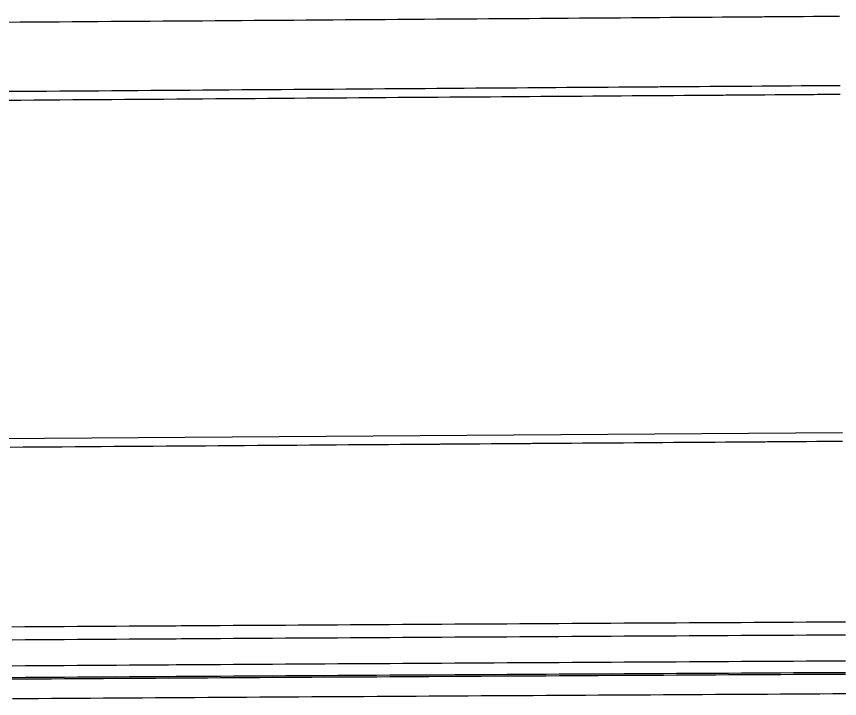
# Model space of a CAD drawing. Extents: x 2145147 to 2158018, y 137519 to 148068.
# Drawn here: x 2154347.7 to 2154411, y 142993.8 to 143046.3 of the extents above; entities that cross this region are included whole.
import ezdxf

# ---------------------------------------------------------------- set-up
doc = ezdxf.new("R2010")
doc.units = 0
doc.layers.add('PR_Phasing_Pavement_1', color=7, linetype='Continuous')

msp = doc.modelspace()

# ---------------------------------------------------------------- linework, layer by layer
at = {"layer": 'PR_Phasing_Pavement_1'}
msp.add_line((2154411.24, 143014.22), (2154094.838, 143011.957), dxfattribs=at)
for points in [[(2154411.011, 143046.258), (2154410.257, 143046.252), (2154410.011, 143046.251), (2154409.252, 143046.245), (2154409.011, 143046.243), (2154408.247, 143046.238), (2154408.011, 143046.236), (2154407.242, 143046.231), (2154407.011, 143046.229), (2154406.237, 143046.224), (2154406.011, 143046.222), (2154405.232, 143046.216), (2154405.071, 143046.215), (2154405.011, 143046.215), (2154404.227, 143046.209), (2154404.011, 143046.208), (2154403.222, 143046.202), (2154403.011, 143046.201), (2154402.217, 143046.195), (2154402.011, 143046.193), (2154401.212, 143046.188), (2154401.011, 143046.186), (2154400.207, 143046.18), (2154400.011, 143046.179), (2154399.202, 143046.173), (2154399.011, 143046.172), (2154398.197, 143046.166), (2154398.011, 143046.165), (2154397.192, 143046.159), (2154397.011, 143046.158), (2154396.187, 143046.152), (2154396.011, 143046.15), (2154395.182, 143046.145), (2154395.011, 143046.143), (2154394.177, 143046.137), (2154394.011, 143046.136), (2154393.172, 143046.13), (2154393.011, 143046.129), (2154392.167, 143046.123), (2154392.011, 143046.122), (2154391.162, 143046.116), (2154391.011, 143046.115), (2154390.157, 143046.109), (2154390.011, 143046.108), (2154389.152, 143046.101), (2154389.012, 143046.1), (2154388.147, 143046.094), (2154388.012, 143046.093), (2154387.142, 143046.087), (2154387.012, 143046.086), (2154386.137, 143046.08), (2154386.012, 143046.079), (2154385.132, 143046.073), (2154385.012, 143046.072), (2154384.127, 143046.065), (2154384.012, 143046.065), (2154383.122, 143046.058), (2154383.012, 143046.057), (2154382.117, 143046.051), (2154382.012, 143046.05), (2154381.112, 143046.044), (2154381.012, 143046.043), (2154380.107, 143046.037), (2154380.012, 143046.036), (2154379.102, 143046.029), (2154379.012, 143046.029), (2154378.097, 143046.022), (2154378.012, 143046.022), (2154377.092, 143046.015), (2154377.012, 143046.015), (2154376.087, 143046.008), (2154376.012, 143046.007), (2154375.082, 143046.001), (2154375.012, 143046), (2154374.077, 143045.994), (2154374.012, 143045.993), (2154373.072, 143045.986), (2154373.012, 143045.986), (2154372.067, 143045.979), (2154372.012, 143045.979), (2154371.062, 143045.972), (2154371.012, 143045.972), (2154370.057, 143045.965), (2154370.012, 143045.964), (2154369.052, 143045.958), (2154369.012, 143045.957), (2154368.047, 143045.95), (2154368.012, 143045.95), (2154367.042, 143045.943), (2154367.012, 143045.943), (2154366.037, 143045.936), (2154366.012, 143045.936), (2154365.032, 143045.929), (2154365.012, 143045.929), (2154364.027, 143045.922), (2154364.012, 143045.922), (2154363.022, 143045.914), (2154363.012, 143045.914), (2154362.017, 143045.907), (2154362.012, 143045.907), (2154361.012, 143045.9), (2154360.012, 143045.893), (2154359.012, 143045.886), (2154358.012, 143045.879), (2154357.012, 143045.871), (2154356.012, 143045.864), (2154355.012, 143045.857), (2154354.012, 143045.85), (2154353.012, 143045.843), (2154352.012, 143045.836), (2154351.012, 143045.829), (2154350.012, 143045.821), (2154349.013, 143045.814), (2154348.013, 143045.807), (2154347.013, 143045.8)], [(2154411.049, 143040.928), (2154410.295, 143040.922), (2154410.049, 143040.921), (2154409.29, 143040.915), (2154409.049, 143040.914), (2154408.285, 143040.908), (2154408.049, 143040.906), (2154407.28, 143040.901), (2154407.049, 143040.899), (2154406.275, 143040.894), (2154406.049, 143040.892), (2154405.27, 143040.887), (2154405.109, 143040.885), (2154405.049, 143040.885), (2154404.265, 143040.879), (2154404.049, 143040.878), (2154403.26, 143040.872), (2154403.049, 143040.871), (2154402.255, 143040.865), (2154402.049, 143040.863), (2154401.25, 143040.858), (2154401.049, 143040.856), (2154400.245, 143040.851), (2154400.049, 143040.849), (2154399.24, 143040.843), (2154399.049, 143040.842), (2154398.235, 143040.836), (2154398.049, 143040.835), (2154397.23, 143040.829), (2154397.049, 143040.828), (2154396.225, 143040.822), (2154396.049, 143040.821), (2154395.22, 143040.815), (2154395.049, 143040.813), (2154394.215, 143040.807), (2154394.049, 143040.806), (2154393.21, 143040.8), (2154393.05, 143040.799), (2154392.205, 143040.793), (2154392.05, 143040.792), (2154391.2, 143040.786), (2154391.05, 143040.785), (2154390.195, 143040.779), (2154390.05, 143040.778), (2154389.19, 143040.772), (2154389.05, 143040.771), (2154388.185, 143040.764), (2154388.05, 143040.763), (2154387.18, 143040.757), (2154387.05, 143040.756), (2154386.175, 143040.75), (2154386.05, 143040.749), (2154385.17, 143040.743), (2154385.05, 143040.742), (2154384.165, 143040.736), (2154384.05, 143040.735), (2154383.16, 143040.728), (2154383.05, 143040.728), (2154382.155, 143040.721), (2154382.05, 143040.72), (2154381.15, 143040.714), (2154381.05, 143040.713), (2154380.145, 143040.707), (2154380.05, 143040.706), (2154379.14, 143040.7), (2154379.05, 143040.699), (2154378.135, 143040.692), (2154378.05, 143040.692), (2154377.13, 143040.685), (2154377.05, 143040.685), (2154376.125, 143040.678), (2154376.05, 143040.678), (2154375.12, 143040.671), (2154375.05, 143040.67), (2154374.115, 143040.664), (2154374.05, 143040.663), (2154373.11, 143040.656), (2154373.05, 143040.656), (2154372.105, 143040.649), (2154372.05, 143040.649), (2154371.1, 143040.642), (2154371.05, 143040.642), (2154370.095, 143040.635), (2154370.05, 143040.635), (2154369.09, 143040.628), (2154369.05, 143040.627), (2154368.085, 143040.621), (2154368.05, 143040.62), (2154367.08, 143040.613), (2154367.05, 143040.613), (2154366.075, 143040.606), (2154366.05, 143040.606), (2154365.07, 143040.599), (2154365.05, 143040.599), (2154364.065, 143040.592), (2154364.05, 143040.592), (2154363.06, 143040.585), (2154363.05, 143040.585), (2154362.055, 143040.577), (2154362.05, 143040.577), (2154361.05, 143040.57), (2154360.05, 143040.563), (2154359.05, 143040.556), (2154358.05, 143040.549), (2154357.05, 143040.542), (2154356.05, 143040.534), (2154355.05, 143040.527), (2154354.051, 143040.52), (2154353.051, 143040.513), (2154352.051, 143040.506), (2154351.051, 143040.499), (2154350.051, 143040.492), (2154349.051, 143040.484), (2154348.051, 143040.477), (2154347.051, 143040.47)], [(2154411.054, 143040.251), (2154410.3, 143040.246), (2154410.054, 143040.244), (2154409.295, 143040.239), (2154409.054, 143040.237), (2154408.29, 143040.231), (2154408.054, 143040.23), (2154407.285, 143040.224), (2154407.054, 143040.223), (2154406.28, 143040.217), (2154406.054, 143040.215), (2154405.275, 143040.21), (2154405.114, 143040.209), (2154405.054, 143040.208), (2154404.27, 143040.203), (2154404.054, 143040.201), (2154403.265, 143040.196), (2154403.054, 143040.194), (2154402.26, 143040.188), (2154402.054, 143040.187), (2154401.255, 143040.181), (2154401.054, 143040.18), (2154400.25, 143040.174), (2154400.054, 143040.173), (2154399.245, 143040.167), (2154399.054, 143040.165), (2154398.24, 143040.16), (2154398.054, 143040.158), (2154397.235, 143040.152), (2154397.054, 143040.151), (2154396.23, 143040.145), (2154396.054, 143040.144), (2154395.225, 143040.138), (2154395.054, 143040.137), (2154394.22, 143040.131), (2154394.054, 143040.13), (2154393.215, 143040.124), (2154393.054, 143040.122), (2154392.21, 143040.116), (2154392.054, 143040.115), (2154391.205, 143040.109), (2154391.054, 143040.108), (2154390.2, 143040.102), (2154390.054, 143040.101), (2154389.195, 143040.095), (2154389.054, 143040.094), (2154388.19, 143040.088), (2154388.054, 143040.087), (2154387.185, 143040.08), (2154387.055, 143040.08), (2154386.18, 143040.073), (2154386.055, 143040.072), (2154385.175, 143040.066), (2154385.055, 143040.065), (2154384.17, 143040.059), (2154384.055, 143040.058), (2154383.165, 143040.052), (2154383.055, 143040.051), (2154382.16, 143040.045), (2154382.055, 143040.044), (2154381.155, 143040.037), (2154381.055, 143040.037), (2154380.15, 143040.03), (2154380.055, 143040.029), (2154379.145, 143040.023), (2154379.055, 143040.022), (2154378.14, 143040.016), (2154378.055, 143040.015), (2154377.135, 143040.009), (2154377.055, 143040.008), (2154376.13, 143040.001), (2154376.055, 143040.001), (2154375.125, 143039.994), (2154375.055, 143039.994), (2154374.12, 143039.987), (2154374.055, 143039.987), (2154373.115, 143039.98), (2154373.055, 143039.979), (2154372.11, 143039.973), (2154372.055, 143039.972), (2154371.105, 143039.965), (2154371.055, 143039.965), (2154370.1, 143039.958), (2154370.055, 143039.958), (2154369.095, 143039.951), (2154369.055, 143039.951), (2154368.09, 143039.944), (2154368.055, 143039.944), (2154367.085, 143039.937), (2154367.055, 143039.936), (2154366.08, 143039.93), (2154366.055, 143039.929), (2154365.075, 143039.922), (2154365.055, 143039.922), (2154364.07, 143039.915), (2154364.055, 143039.915), (2154363.065, 143039.908), (2154363.055, 143039.908), (2154362.06, 143039.901), (2154362.055, 143039.901), (2154361.055, 143039.894), (2154360.055, 143039.886), (2154359.055, 143039.879), (2154358.055, 143039.872), (2154357.055, 143039.865), (2154356.055, 143039.858), (2154355.055, 143039.851), (2154354.055, 143039.844), (2154353.055, 143039.836), (2154352.055, 143039.829), (2154351.055, 143039.822), (2154350.055, 143039.815), (2154349.055, 143039.808), (2154348.056, 143039.801), (2154347.056, 143039.793)], [(2154411.245, 143013.553), (2154410.491, 143013.548), (2154410.245, 143013.546), (2154409.486, 143013.541), (2154409.245, 143013.539), (2154408.481, 143013.533), (2154408.245, 143013.532), (2154407.476, 143013.526), (2154407.245, 143013.525), (2154406.471, 143013.519), (2154406.245, 143013.517), (2154405.466, 143013.512), (2154405.305, 143013.511), (2154405.245, 143013.51), (2154404.461, 143013.505), (2154404.245, 143013.503), (2154403.456, 143013.498), (2154403.245, 143013.496), (2154402.451, 143013.49), (2154402.245, 143013.489), (2154401.446, 143013.483), (2154401.245, 143013.482), (2154400.441, 143013.476), (2154400.245, 143013.475), (2154399.436, 143013.469), (2154399.245, 143013.467), (2154398.431, 143013.462), (2154398.245, 143013.46), (2154397.426, 143013.454), (2154397.245, 143013.453), (2154396.421, 143013.447), (2154396.245, 143013.446), (2154395.416, 143013.44), (2154395.245, 143013.439), (2154394.411, 143013.433), (2154394.245, 143013.432), (2154393.406, 143013.426), (2154393.245, 143013.424), (2154392.401, 143013.418), (2154392.245, 143013.417), (2154391.396, 143013.411), (2154391.245, 143013.41), (2154390.391, 143013.404), (2154390.245, 143013.403), (2154389.386, 143013.397), (2154389.245, 143013.396), (2154388.381, 143013.39), (2154388.245, 143013.389), (2154387.376, 143013.383), (2154387.245, 143013.382), (2154386.371, 143013.375), (2154386.246, 143013.374), (2154385.366, 143013.368), (2154385.246, 143013.367), (2154384.361, 143013.361), (2154384.246, 143013.36), (2154383.356, 143013.354), (2154383.246, 143013.353), (2154382.351, 143013.347), (2154382.246, 143013.346), (2154381.346, 143013.339), (2154381.246, 143013.339), (2154380.341, 143013.332), (2154380.246, 143013.331), (2154379.336, 143013.325), (2154379.246, 143013.324), (2154378.331, 143013.318), (2154378.246, 143013.317), (2154377.326, 143013.311), (2154377.246, 143013.31), (2154376.321, 143013.303), (2154376.246, 143013.303), (2154375.316, 143013.296), (2154375.246, 143013.296), (2154374.311, 143013.289), (2154374.246, 143013.289), (2154373.306, 143013.282), (2154373.246, 143013.281), (2154372.301, 143013.275), (2154372.246, 143013.274), (2154371.296, 143013.267), (2154371.246, 143013.267), (2154370.291, 143013.26), (2154370.246, 143013.26), (2154369.286, 143013.253), (2154369.246, 143013.253), (2154368.281, 143013.246), (2154368.246, 143013.246), (2154367.276, 143013.239), (2154367.246, 143013.239), (2154366.271, 143013.232), (2154366.246, 143013.231), (2154365.266, 143013.224), (2154365.246, 143013.224), (2154364.261, 143013.217), (2154364.246, 143013.217), (2154363.256, 143013.21), (2154363.246, 143013.21), (2154362.251, 143013.203), (2154362.246, 143013.203), (2154361.246, 143013.196), (2154360.246, 143013.188), (2154359.246, 143013.181), (2154358.246, 143013.174), (2154357.246, 143013.167), (2154356.246, 143013.16), (2154355.246, 143013.153), (2154354.246, 143013.146), (2154353.246, 143013.138), (2154352.246, 143013.131), (2154351.246, 143013.124), (2154350.246, 143013.117), (2154349.246, 143013.11), (2154348.246, 143013.103), (2154347.247, 143013.095)], [(2154347.378, 142999.296), (2154348.38, 142999.302), (2154349.381, 142999.309), (2154350.382, 142999.315), (2154351.383, 142999.322), (2154352.385, 142999.328), (2154353.386, 142999.335), (2154354.387, 142999.341), (2154355.389, 142999.347), (2154356.39, 142999.354), (2154357.391, 142999.36), (2154358.392, 142999.367), (2154359.394, 142999.373), (2154359.99, 142999.377), (2154360.395, 142999.379), (2154361.396, 142999.385), (2154362.397, 142999.392), (2154363.399, 142999.398), (2154364.4, 142999.404), (2154365.401, 142999.41), (2154366.403, 142999.417), (2154367.404, 142999.423), (2154368.405, 142999.429), (2154369.406, 142999.435), (2154370.408, 142999.441), (2154371.409, 142999.447), (2154372.41, 142999.454), (2154373.412, 142999.46), (2154374.413, 142999.466), (2154375.414, 142999.472), (2154376.415, 142999.478), (2154377.417, 142999.484), (2154378.418, 142999.49), (2154379.419, 142999.496), (2154380.421, 142999.502), (2154381.422, 142999.508), (2154382.423, 142999.514), (2154383.424, 142999.52), (2154384.426, 142999.525), (2154385.427, 142999.531), (2154386.428, 142999.537), (2154387.43, 142999.543), (2154388.431, 142999.549), (2154389.432, 142999.555), (2154390.433, 142999.56), (2154391.435, 142999.566), (2154392.436, 142999.572), (2154393.437, 142999.578), (2154394.439, 142999.583), (2154395.44, 142999.589), (2154396.441, 142999.595), (2154397.442, 142999.601), (2154398.444, 142999.606), (2154399.445, 142999.612), (2154400.446, 142999.617), (2154401.448, 142999.623), (2154402.449, 142999.629), (2154403.45, 142999.634), (2154404.451, 142999.64), (2154405.453, 142999.645), (2154406.454, 142999.651), (2154407.455, 142999.656), (2154408.457, 142999.662), (2154408.664, 142999.663), (2154409.458, 142999.667), (2154410.459, 142999.673), (2154411.46, 142999.678)], [(2154347.385, 142998.296), (2154348.386, 142998.302), (2154349.387, 142998.309), (2154350.389, 142998.315), (2154351.39, 142998.322), (2154352.391, 142998.328), (2154353.392, 142998.335), (2154354.394, 142998.341), (2154355.395, 142998.347), (2154356.396, 142998.354), (2154357.397, 142998.36), (2154358.399, 142998.367), (2154359.4, 142998.373), (2154359.996, 142998.377), (2154360.401, 142998.379), (2154361.402, 142998.385), (2154362.404, 142998.392), (2154363.405, 142998.398), (2154364.406, 142998.404), (2154365.408, 142998.41), (2154366.409, 142998.417), (2154367.41, 142998.423), (2154368.411, 142998.429), (2154369.413, 142998.435), (2154370.414, 142998.441), (2154371.415, 142998.447), (2154372.416, 142998.454), (2154373.418, 142998.46), (2154374.419, 142998.466), (2154375.42, 142998.472), (2154376.421, 142998.478), (2154377.423, 142998.484), (2154378.424, 142998.49), (2154379.425, 142998.496), (2154380.427, 142998.502), (2154381.428, 142998.508), (2154382.429, 142998.514), (2154383.43, 142998.52), (2154384.432, 142998.525), (2154385.433, 142998.531), (2154386.434, 142998.537), (2154387.435, 142998.543), (2154388.437, 142998.549), (2154389.438, 142998.555), (2154390.439, 142998.56), (2154391.44, 142998.566), (2154392.442, 142998.572), (2154393.443, 142998.578), (2154394.444, 142998.583), (2154395.446, 142998.589), (2154396.447, 142998.595), (2154397.448, 142998.601), (2154398.449, 142998.606), (2154399.451, 142998.612), (2154400.452, 142998.617), (2154401.453, 142998.623), (2154402.454, 142998.629), (2154403.456, 142998.634), (2154404.457, 142998.64), (2154405.458, 142998.645), (2154406.459, 142998.651), (2154407.461, 142998.656), (2154408.462, 142998.662), (2154408.669, 142998.663), (2154409.463, 142998.667), (2154410.465, 142998.673), (2154411.466, 142998.678)], [(2154347.398, 142996.296), (2154348.399, 142996.302), (2154349.4, 142996.309), (2154350.402, 142996.315), (2154351.403, 142996.322), (2154352.404, 142996.328), (2154353.405, 142996.335), (2154354.406, 142996.341), (2154355.408, 142996.347), (2154356.409, 142996.354), (2154357.41, 142996.36), (2154358.411, 142996.367), (2154359.413, 142996.373), (2154360.009, 142996.377), (2154360.414, 142996.379), (2154361.415, 142996.386), (2154362.416, 142996.392), (2154363.418, 142996.398), (2154364.419, 142996.404), (2154365.42, 142996.411), (2154366.421, 142996.417), (2154367.422, 142996.423), (2154368.424, 142996.429), (2154369.425, 142996.435), (2154370.426, 142996.441), (2154371.427, 142996.448), (2154372.429, 142996.454), (2154373.43, 142996.46), (2154374.431, 142996.466), (2154375.432, 142996.472), (2154376.433, 142996.478), (2154377.435, 142996.484), (2154378.436, 142996.49), (2154379.437, 142996.496), (2154380.438, 142996.502), (2154381.44, 142996.508), (2154382.441, 142996.514), (2154383.442, 142996.52), (2154384.443, 142996.526), (2154385.445, 142996.531), (2154386.446, 142996.537), (2154387.447, 142996.543), (2154388.448, 142996.549), (2154389.449, 142996.555), (2154390.451, 142996.561), (2154391.452, 142996.566), (2154392.453, 142996.572), (2154393.454, 142996.578), (2154394.456, 142996.583), (2154395.457, 142996.589), (2154396.458, 142996.595), (2154397.459, 142996.601), (2154398.461, 142996.606), (2154399.462, 142996.612), (2154400.463, 142996.617), (2154401.464, 142996.623), (2154402.466, 142996.629), (2154403.467, 142996.634), (2154404.468, 142996.64), (2154405.469, 142996.645), (2154406.47, 142996.651), (2154407.472, 142996.656), (2154408.473, 142996.662), (2154408.68, 142996.663), (2154409.474, 142996.667), (2154410.475, 142996.673), (2154411.477, 142996.678)], [(2154347.404, 142995.401), (2154348.405, 142995.408), (2154349.406, 142995.414), (2154350.407, 142995.421), (2154351.409, 142995.427), (2154352.41, 142995.434), (2154353.411, 142995.44), (2154354.412, 142995.446), (2154355.413, 142995.453), (2154356.415, 142995.459), (2154357.416, 142995.466), (2154358.417, 142995.472), (2154359.418, 142995.478), (2154360.015, 142995.482), (2154360.419, 142995.485), (2154361.421, 142995.491), (2154362.422, 142995.497), (2154363.423, 142995.503), (2154364.424, 142995.51), (2154365.426, 142995.516), (2154366.427, 142995.522), (2154367.428, 142995.528), (2154368.429, 142995.534), (2154369.43, 142995.541), (2154370.432, 142995.547), (2154371.433, 142995.553), (2154372.434, 142995.559), (2154373.435, 142995.565), (2154374.436, 142995.571), (2154375.438, 142995.577), (2154376.439, 142995.583), (2154377.44, 142995.589), (2154378.441, 142995.595), (2154379.443, 142995.601), (2154380.444, 142995.607), (2154381.445, 142995.613), (2154382.446, 142995.619), (2154383.447, 142995.625), (2154384.449, 142995.631), (2154385.45, 142995.637), (2154386.451, 142995.643), (2154387.452, 142995.648), (2154388.453, 142995.654), (2154389.455, 142995.66), (2154390.456, 142995.666), (2154391.457, 142995.672), (2154392.458, 142995.677), (2154393.46, 142995.683), (2154394.461, 142995.689), (2154395.462, 142995.695), (2154396.463, 142995.7), (2154397.464, 142995.706), (2154398.466, 142995.712), (2154399.467, 142995.717), (2154400.468, 142995.723), (2154401.469, 142995.728), (2154402.47, 142995.734), (2154403.472, 142995.74), (2154404.473, 142995.745), (2154405.474, 142995.751), (2154406.475, 142995.756), (2154407.477, 142995.762), (2154408.478, 142995.767), (2154408.685, 142995.768), (2154409.479, 142995.773), (2154410.48, 142995.778), (2154411.481, 142995.783)], [(2154347.405, 142995.276), (2154348.406, 142995.282), (2154349.407, 142995.289), (2154350.408, 142995.295), (2154351.409, 142995.302), (2154352.411, 142995.308), (2154353.412, 142995.315), (2154354.413, 142995.321), (2154355.414, 142995.327), (2154356.415, 142995.334), (2154357.417, 142995.34), (2154358.418, 142995.347), (2154359.419, 142995.353), (2154360.015, 142995.357), (2154360.42, 142995.359), (2154361.421, 142995.366), (2154362.423, 142995.372), (2154363.424, 142995.378), (2154364.425, 142995.384), (2154365.426, 142995.391), (2154366.428, 142995.397), (2154367.429, 142995.403), (2154368.43, 142995.409), (2154369.431, 142995.415), (2154370.432, 142995.421), (2154371.434, 142995.428), (2154372.435, 142995.434), (2154373.436, 142995.44), (2154374.437, 142995.446), (2154375.438, 142995.452), (2154376.44, 142995.458), (2154377.441, 142995.464), (2154378.442, 142995.47), (2154379.443, 142995.476), (2154380.444, 142995.482), (2154381.446, 142995.488), (2154382.447, 142995.494), (2154383.448, 142995.5), (2154384.449, 142995.506), (2154385.451, 142995.511), (2154386.452, 142995.517), (2154387.453, 142995.523), (2154388.454, 142995.529), (2154389.455, 142995.535), (2154390.457, 142995.541), (2154391.458, 142995.546), (2154392.459, 142995.552), (2154393.46, 142995.558), (2154394.461, 142995.564), (2154395.463, 142995.569), (2154396.464, 142995.575), (2154397.465, 142995.581), (2154398.466, 142995.586), (2154399.468, 142995.592), (2154400.469, 142995.597), (2154401.47, 142995.603), (2154402.471, 142995.609), (2154403.472, 142995.614), (2154404.474, 142995.62), (2154405.475, 142995.625), (2154406.476, 142995.631), (2154407.477, 142995.636), (2154408.478, 142995.642), (2154408.686, 142995.643), (2154409.48, 142995.647), (2154410.481, 142995.653), (2154411.482, 142995.658)], [(2154347.414, 142993.769), (2154348.416, 142993.776), (2154349.417, 142993.782), (2154350.418, 142993.789), (2154351.419, 142993.795), (2154352.42, 142993.802), (2154353.421, 142993.808), (2154354.423, 142993.814), (2154355.424, 142993.821), (2154356.425, 142993.827), (2154357.426, 142993.834), (2154358.427, 142993.84), (2154359.429, 142993.846), (2154360.025, 142993.85), (2154360.43, 142993.853), (2154361.431, 142993.859), (2154362.432, 142993.865), (2154363.433, 142993.871), (2154364.434, 142993.878), (2154365.436, 142993.884), (2154366.437, 142993.89), (2154367.438, 142993.896), (2154368.439, 142993.902), (2154369.44, 142993.909), (2154370.442, 142993.915), (2154371.443, 142993.921), (2154372.444, 142993.927), (2154373.445, 142993.933), (2154374.446, 142993.939), (2154375.448, 142993.945), (2154376.449, 142993.951), (2154377.45, 142993.957), (2154378.451, 142993.963), (2154379.452, 142993.969), (2154380.453, 142993.975), (2154381.455, 142993.981), (2154382.456, 142993.987), (2154383.457, 142993.993), (2154384.458, 142993.999), (2154385.459, 142994.005), (2154386.461, 142994.011), (2154387.462, 142994.016), (2154388.463, 142994.022), (2154389.464, 142994.028), (2154390.465, 142994.034), (2154391.466, 142994.04), (2154392.468, 142994.045), (2154393.469, 142994.051), (2154394.47, 142994.057), (2154395.471, 142994.063), (2154396.472, 142994.068), (2154397.474, 142994.074), (2154398.475, 142994.08), (2154399.476, 142994.085), (2154400.477, 142994.091), (2154401.478, 142994.096), (2154402.48, 142994.102), (2154403.481, 142994.108), (2154404.482, 142994.113), (2154405.483, 142994.119), (2154406.484, 142994.124), (2154407.486, 142994.13), (2154408.487, 142994.135), (2154408.694, 142994.136), (2154409.488, 142994.141), (2154410.489, 142994.146), (2154411.49, 142994.151)]]:
    msp.add_lwpolyline(points, dxfattribs=at)

doc.saveas('drawing.dxf')
